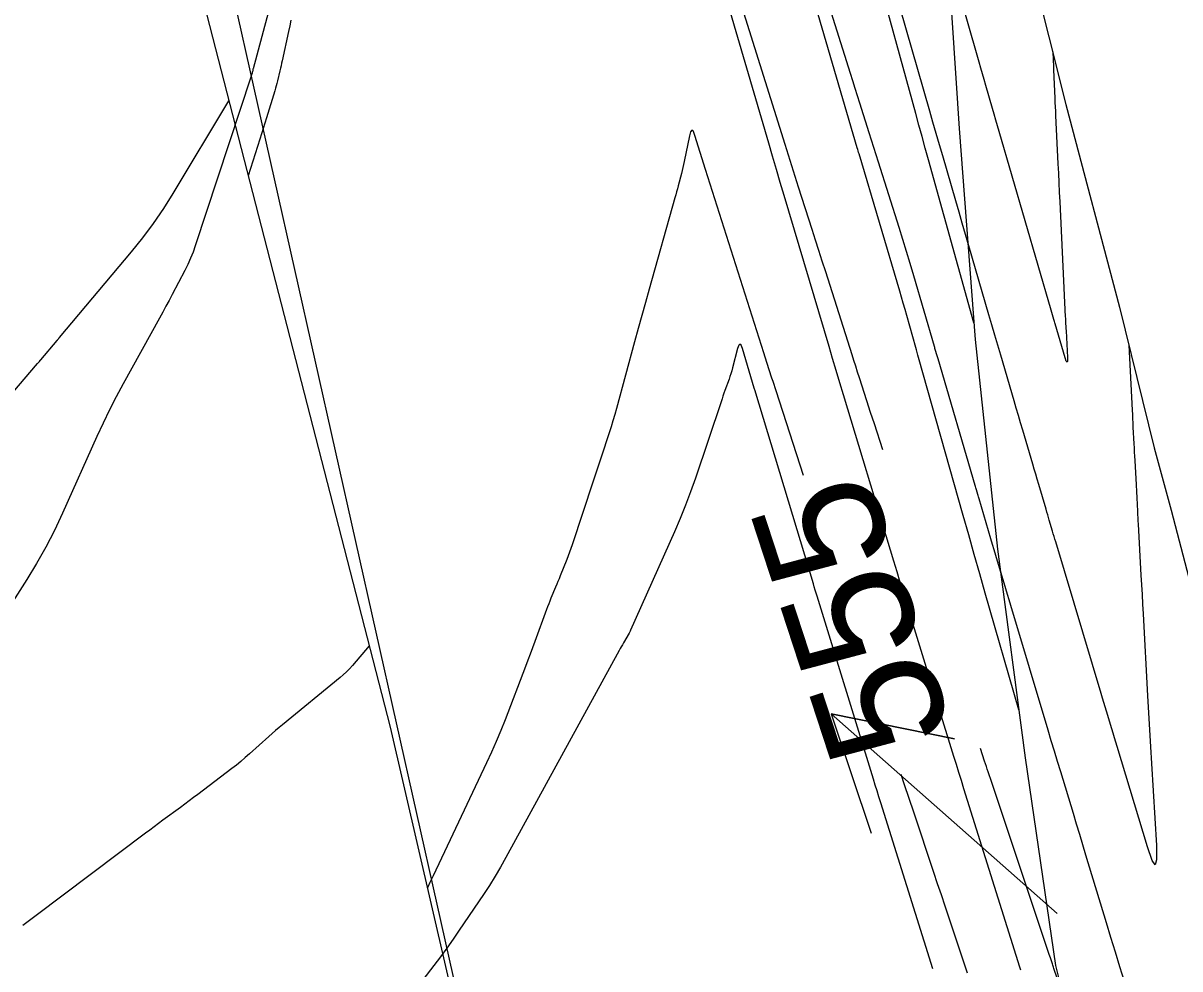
# Model space of a CAD drawing. Extents: x 954385 to 988206, y 1868364 to 1924553.
# Drawn here: x 957857.8 to 957913, y 1919566.3 to 1919611.4 of the extents above; entities that cross this region are included whole.
import ezdxf

# ---------------------------------------------------------------- set-up
doc = ezdxf.new("R2010")
doc.units = 0
for name, color, linetype in [('1', 7, 'Continuous'), ('Default', 7, 'Continuous'), ('Ex_Contour Labels', 7, 'Continuous'), ('Ex_Major Contours', 7, 'Continuous'), ('Ex_Minor Contours', 7, 'Continuous'), ('Perimeter', 7, 'Continuous'), ('Slopes', 7, 'Continuous')]:
    doc.layers.add(name, color=color, linetype=linetype)

msp = doc.modelspace()

# ---------------------------------------------------------------- linework, layer by layer
for points in [[(957852.935, 1919588.707), (957858.454, 1919595.175), (957858.462, 1919595.184), (957858.47, 1919595.193), (957858.478, 1919595.201), (957858.486, 1919595.21), (957858.52, 1919595.243), (957858.528, 1919595.252), (957858.536, 1919595.26), (957858.543, 1919595.27), (957858.55, 1919595.279), (957858.58, 1919595.319), (957858.587, 1919595.329), (957858.595, 1919595.339), (957858.602, 1919595.348), (957858.61, 1919595.358), (957859.394, 1919596.277), (957859.405, 1919596.289), (957859.414, 1919596.301), (957859.424, 1919596.313), (957859.433, 1919596.326), (957859.469, 1919596.377), (957859.479, 1919596.389), (957859.488, 1919596.402), (957859.498, 1919596.414), (957859.508, 1919596.426), (957862.946, 1919600.51), (957863.486, 1919601.177), (957863.997, 1919601.864), (957864.482, 1919602.57), (957864.938, 1919603.297), (957867.595, 1919607.714)], [(957874.297, 1919581.701), (957873.487, 1919580.766), (957873.349, 1919580.613), (957873.205, 1919580.467), (957873.055, 1919580.327), (957872.898, 1919580.193), (957870.15, 1919577.935), (957869.985, 1919577.798), (957869.821, 1919577.659), (957869.66, 1919577.518), (957869.499, 1919577.375), (957868.584, 1919576.55), (957868.376, 1919576.367), (957868.165, 1919576.188), (957867.949, 1919576.014), (957867.73, 1919575.844), (957866.108, 1919574.614), (957865.901, 1919574.458), (957865.693, 1919574.302), (957865.485, 1919574.147), (957865.277, 1919573.992), (957864.442, 1919573.375), (957864.233, 1919573.221), (957864.025, 1919573.066), (957863.817, 1919572.91), (957863.609, 1919572.755), (957858.39, 1919568.839), (957857.754, 1919568.363)]]:
    msp.add_lwpolyline(points)
at = {"layer": '1'}
for points in [[(957890.519, 1919706.211), (957891.799, 1919696.25), (957893.016, 1919686.274), (957894.336, 1919676.322), (957895.78, 1919666.397), (957897.186, 1919656.464), (957898.672, 1919646.548), (957899.744, 1919636.541), (957900.425, 1919631.907), (957901.213, 1919626.621), (957901.79, 1919616.502), (957902.451, 1919606.402), (957903.226, 1919596.327), (957904.28, 1919586.315), (957905.605, 1919576.364), (957907.064, 1919566.442), (957908.777, 1919559.571)], [(957871.417, 1919619.226), (957868.747, 1919609.237), (957868.743, 1919609.221), (957868.739, 1919609.206), (957868.735, 1919609.19), (957868.732, 1919609.174), (957868.714, 1919609.093), (957868.711, 1919609.079), (957868.707, 1919609.065), (957868.7, 1919609.038), (957868.699, 1919609.031), (957868.697, 1919609.024), (957868.694, 1919609.018), (957868.692, 1919609.011), (957868.668, 1919608.946), (957868.663, 1919608.933), (957868.659, 1919608.92), (957868.654, 1919608.907), (957868.65, 1919608.894), (957865.986, 1919600.8), (957865.879, 1919600.496), (957865.76, 1919600.198), (957865.628, 1919599.905), (957865.485, 1919599.617), (957864.886, 1919598.476), (957864.736, 1919598.191), (957864.584, 1919597.907), (957864.431, 1919597.623), (957864.276, 1919597.341), (957862.547, 1919594.206), (957862.213, 1919593.586), (957861.892, 1919592.96), (957861.585, 1919592.327), (957861.291, 1919591.688), (957859.653, 1919588.031), (957859.269, 1919587.215), (957858.856, 1919586.415), (957858.414, 1919585.63), (957857.943, 1919584.862), (957851.753, 1919575.167)], [(957905.301, 1919578.651), (957903.706, 1919584.213), (957903.44, 1919585.14), (957903.176, 1919586.067), (957902.912, 1919586.995), (957902.649, 1919587.922), (957900.516, 1919595.465), (957900.482, 1919595.584), (957900.449, 1919595.704), (957900.415, 1919595.823), (957900.382, 1919595.943), (957899.957, 1919597.465), (957899.875, 1919597.758), (957899.791, 1919598.051), (957899.706, 1919598.344), (957899.62, 1919598.636), (957897.675, 1919605.178), (957897.654, 1919605.249), (957897.633, 1919605.321), (957897.612, 1919605.392), (957897.591, 1919605.464), (957894.933, 1919614.566)], [(957903.165, 1919597.117), (957900.994, 1919604.901), (957900.841, 1919605.453), (957900.687, 1919606.006), (957900.534, 1919606.559), (957900.382, 1919607.112), (957898.392, 1919614.352)], [(957905.396, 1919566.225), (957905.35, 1919566.371), (957902.683, 1919574.885), (957902.563, 1919575.269), (957902.443, 1919575.654), (957902.324, 1919576.039), (957902.205, 1919576.424), (957899.805, 1919584.218), (957899.648, 1919584.729), (957899.492, 1919585.24), (957899.336, 1919585.752), (957899.181, 1919586.264), (957896.934, 1919593.686), (957896.761, 1919594.262), (957896.588, 1919594.837), (957896.415, 1919595.413), (957896.244, 1919595.99), (957894.101, 1919603.195), (957893.916, 1919603.82), (957893.732, 1919604.445), (957893.548, 1919605.07), (957893.365, 1919605.696), (957891.193, 1919613.133)], [(957901.201, 1919566.282), (957898.715, 1919574.217), (957898.627, 1919574.498), (957898.54, 1919574.778), (957898.453, 1919575.059), (957898.366, 1919575.34), (957895.679, 1919584.066), (957895.633, 1919584.215), (957895.588, 1919584.364), (957895.542, 1919584.514), (957895.497, 1919584.663), (957892.697, 1919593.915), (957892.683, 1919593.961), (957892.67, 1919594.007), (957892.106, 1919595.902), (957892.048, 1919596.051), (957891.991, 1919596.1), (957891.936, 1919596.049), (957891.882, 1919595.898), (957891.637, 1919594.965), (957891.6, 1919594.828), (957891.559, 1919594.692), (957891.515, 1919594.558), (957891.469, 1919594.424), (957891.276, 1919593.89), (957891.228, 1919593.757), (957891.181, 1919593.623), (957891.135, 1919593.489), (957891.089, 1919593.355), (957889.865, 1919589.705), (957889.638, 1919589.055), (957889.396, 1919588.411), (957889.138, 1919587.773), (957888.865, 1919587.142), (957886.764, 1919582.444), (957886.748, 1919582.411), (957886.732, 1919582.378), (957886.715, 1919582.346), (957886.697, 1919582.314), (957886.428, 1919581.841), (957886.377, 1919581.752), (957886.327, 1919581.662), (957886.277, 1919581.572), (957886.227, 1919581.482), (957880.817, 1919571.595), (957880.564, 1919571.146), (957880.3, 1919570.702), (957880.027, 1919570.265), (957879.742, 1919569.835), (957878.584, 1919568.125), (957878.292, 1919567.7), (957877.993, 1919567.279), (957877.688, 1919566.863), (957877.377, 1919566.451), (957872.504, 1919560.096)]]:
    msp.add_lwpolyline(points, dxfattribs=at)
at = {"layer": 'Default'}
msp.add_line((958200.602, 1918129.717), (957843.865, 1919719.405), dxfattribs=at)
at = {"layer": 'Ex_Major Contours'}
for points in [[(957895.022, 1919589.825), (957893.715, 1919593.869), (957893.667, 1919594.02), (957893.618, 1919594.171), (957893.57, 1919594.322), (957893.521, 1919594.474), (957893.28, 1919595.23), (957893.135, 1919595.684), (957890.794, 1919603.031), (957890.682, 1919603.383), (957890.57, 1919603.736), (957890.459, 1919604.088), (957890.348, 1919604.441), (957889.84, 1919606.064), (957889.766, 1919606.248), (957889.699, 1919606.307), (957889.637, 1919606.241), (957889.583, 1919606.05), (957889.332, 1919604.822), (957889.301, 1919604.676), (957889.269, 1919604.531), (957889.234, 1919604.386), (957889.197, 1919604.242), (957889.046, 1919603.665), (957889.008, 1919603.521), (957888.969, 1919603.377), (957888.93, 1919603.233), (957888.889, 1919603.09), (957887.654, 1919598.721), (957887.477, 1919598.095), (957887.303, 1919597.468), (957887.129, 1919596.841), (957886.958, 1919596.214), (957886.094, 1919593.034), (957886.012, 1919592.741), (957885.926, 1919592.449), (957885.837, 1919592.158), (957885.744, 1919591.869), (957885.363, 1919590.713), (957885.268, 1919590.424), (957885.172, 1919590.135), (957885.077, 1919589.846), (957884.982, 1919589.557), (957883.981, 1919586.524), (957883.921, 1919586.346), (957883.858, 1919586.169), (957883.792, 1919585.993), (957883.723, 1919585.819), (957883.409, 1919585.041), (957883.355, 1919584.908), (957883.3, 1919584.774), (957883.245, 1919584.641), (957883.19, 1919584.507), (957882.97, 1919583.974), (957882.915, 1919583.841), (957882.862, 1919583.707), (957882.811, 1919583.572), (957882.76, 1919583.437), (957882.202, 1919581.91), (957882.092, 1919581.611), (957881.98, 1919581.312), (957881.867, 1919581.014), (957881.753, 1919580.716), (957880.775, 1919578.177), (957880.569, 1919577.657), (957880.353, 1919577.141), (957880.128, 1919576.629), (957879.893, 1919576.121), (957877.34, 1919570.73), (957877.19, 1919570.412), (957877.068, 1919570.156)], [(957902.861, 1919566.074), (957902.682, 1919566.608), (957901.967, 1919568.747), (957901.788, 1919569.281), (957901.609, 1919569.816), (957901.43, 1919570.35), (957901.252, 1919570.885), (957900.29, 1919573.758), (957900.071, 1919574.415), (957899.852, 1919575.073), (957899.688, 1919575.569)]]:
    msp.add_lwpolyline(points, dxfattribs=at)
at = {"layer": 'Ex_Minor Contours'}
for points in [[(957906.922, 1919610.047), (957906.954, 1919609.33), (957906.959, 1919609.211), (957906.965, 1919609.091), (957906.97, 1919608.972), (957906.975, 1919608.852), (957907.02, 1919607.847), (957907.03, 1919607.639), (957907.04, 1919607.432), (957907.049, 1919607.224), (957907.059, 1919607.017), (957907.172, 1919604.712), (957907.194, 1919604.259), (957907.216, 1919603.806), (957907.238, 1919603.352), (957907.26, 1919602.899), (957907.525, 1919597.405), (957907.528, 1919597.349), (957907.531, 1919597.293), (957907.533, 1919597.237), (957907.536, 1919597.182), (957907.553, 1919596.847), (957907.559, 1919596.735), (957907.624, 1919595.469), (957907.626, 1919595.296), (957907.61, 1919595.235), (957907.573, 1919595.287), (957907.518, 1919595.451), (957907.043, 1919597.066), (957907.026, 1919597.121), (957907.01, 1919597.176), (957906.994, 1919597.231), (957906.978, 1919597.286), (957906.914, 1919597.507), (957906.882, 1919597.617), (957906.85, 1919597.727), (957904.37, 1919606.246), (957904.29, 1919606.521), (957904.21, 1919606.797), (957904.13, 1919607.072), (957904.051, 1919607.348), (957903.735, 1919608.451), (957903.656, 1919608.727), (957903.577, 1919609.002), (957903.498, 1919609.278), (957903.419, 1919609.554), (957901.711, 1919615.503)], [(957898.808, 1919591.064), (957898.409, 1919592.297), (957898.231, 1919592.847), (957898.054, 1919593.397), (957897.698, 1919594.497), (957897.61, 1919594.772), (957897.521, 1919595.047), (957897.433, 1919595.322), (957897.345, 1919595.597), (957896.084, 1919599.555), (957895.923, 1919600.06), (957895.762, 1919600.566), (957895.6, 1919601.072), (957895.439, 1919601.577), (957894.794, 1919603.6), (957894.634, 1919604.106), (957894.473, 1919604.612), (957894.314, 1919605.118), (957894.155, 1919605.624), (957891.767, 1919613.256)], [(957910.343, 1919565.678), (957910.127, 1919566.38), (957909.913, 1919567.082), (957909.699, 1919567.784), (957909.486, 1919568.486), (957908.511, 1919571.706), (957908.36, 1919572.203), (957908.21, 1919572.7), (957908.059, 1919573.197), (957907.908, 1919573.694), (957907.304, 1919575.683), (957907.153, 1919576.18), (957907.003, 1919576.677), (957906.854, 1919577.175), (957906.705, 1919577.673), (957904.926, 1919583.629), (957904.847, 1919583.894), (957904.768, 1919584.159), (957904.688, 1919584.425), (957904.609, 1919584.69), (957904.291, 1919585.751), (957904.212, 1919586.017), (957904.133, 1919586.282), (957904.054, 1919586.547), (957903.975, 1919586.813), (957903.414, 1919588.712), (957903.398, 1919588.766), (957903.382, 1919588.82), (957903.366, 1919588.874), (957903.35, 1919588.928), (957903.286, 1919589.143), (957903.27, 1919589.197), (957903.254, 1919589.251), (957903.238, 1919589.305), (957903.222, 1919589.359), (957901.448, 1919595.401), (957901.419, 1919595.5), (957901.39, 1919595.599), (957901.331, 1919595.797), (957901.317, 1919595.846), (957901.302, 1919595.896), (957901.288, 1919595.945), (957901.273, 1919595.995), (957900.294, 1919599.368), (957900.124, 1919599.946), (957899.95, 1919600.523), (957899.773, 1919601.099), (957899.592, 1919601.673), (957898.601, 1919604.783), (957898.489, 1919605.135), (957898.377, 1919605.488), (957898.266, 1919605.84), (957898.155, 1919606.193), (957897.713, 1919607.604), (957897.602, 1919607.957), (957897.492, 1919608.309), (957897.382, 1919608.662), (957897.271, 1919609.015), (957895.907, 1919613.375)], [(957910.556, 1919596.049), (957910.715, 1919592.944), (957910.725, 1919592.745), (957910.735, 1919592.545), (957910.746, 1919592.346), (957910.756, 1919592.146), (957910.797, 1919591.348), (957910.807, 1919591.148), (957910.818, 1919590.949), (957910.828, 1919590.749), (957910.839, 1919590.549), (957910.9, 1919589.39), (957910.916, 1919589.076), (957910.933, 1919588.762), (957910.966, 1919588.133), (957910.975, 1919587.976), (957910.983, 1919587.819), (957910.992, 1919587.662), (957911, 1919587.505), (957911.136, 1919585.071), (957911.161, 1919584.613), (957911.186, 1919584.155), (957911.212, 1919583.696), (957911.237, 1919583.238), (957911.455, 1919579.311), (957911.501, 1919578.504), (957911.546, 1919577.697), (957911.593, 1919576.889), (957911.64, 1919576.082), (957911.871, 1919572.178), (957911.885, 1919571.493), (957911.82, 1919571.252), (957911.675, 1919571.455), (957911.45, 1919572.102), (957909.993, 1919576.9), (957909.929, 1919577.11), (957909.866, 1919577.32), (957909.803, 1919577.53), (957909.74, 1919577.74), (957909.489, 1919578.581), (957909.426, 1919578.791), (957909.363, 1919579.002), (957909.3, 1919579.212), (957909.237, 1919579.422), (957907.068, 1919586.665), (957907.029, 1919586.794), (957906.991, 1919586.923), (957906.952, 1919587.053), (957906.914, 1919587.182), (957906.761, 1919587.701), (957906.723, 1919587.83), (957906.684, 1919587.96), (957906.646, 1919588.089), (957906.607, 1919588.219), (957906.254, 1919589.409), (957906.182, 1919589.651), (957906.11, 1919589.892), (957906.039, 1919590.134), (957905.968, 1919590.376), (957905.492, 1919591.995), (957905.39, 1919592.346), (957905.286, 1919592.696), (957905.183, 1919593.046), (957905.08, 1919593.397), (957904.439, 1919595.576), (957904.298, 1919596.056), (957904.157, 1919596.536), (957904.017, 1919597.017), (957903.877, 1919597.497), (957902.918, 1919600.798), (957902.763, 1919601.334), (957902.607, 1919601.87), (957902.451, 1919602.406), (957902.295, 1919602.942), (957901.671, 1919605.085), (957901.515, 1919605.621), (957901.36, 1919606.157), (957901.206, 1919606.693), (957901.052, 1919607.229), (957899.646, 1919612.134)], [(957870.557, 1919611.565), (957870.496, 1919611.293), (957870.436, 1919611.021), (957870.137, 1919609.628), (957870.111, 1919609.508), (957870.084, 1919609.388), (957870.056, 1919609.268), (957870.028, 1919609.148), (957869.914, 1919608.669), (957869.884, 1919608.549), (957869.852, 1919608.43), (957869.819, 1919608.312), (957869.783, 1919608.194), (957869.382, 1919606.907), (957869.303, 1919606.653), (957869.224, 1919606.399), (957869.145, 1919606.145), (957869.066, 1919605.892), (957868.517, 1919604.135)], [(957907.736, 1919564.084), (957906.981, 1919566.303), (957906.962, 1919566.359), (957906.943, 1919566.415), (957906.924, 1919566.47), (957906.906, 1919566.526), (957906.812, 1919566.806), (957906.756, 1919566.973), (957904.185, 1919574.659), (957904.012, 1919575.175), (957903.84, 1919575.691), (957903.797, 1919575.819), (957903.754, 1919575.948), (957903.711, 1919576.077), (957903.669, 1919576.206), (957903.471, 1919576.807)]]:
    msp.add_lwpolyline(points, dxfattribs=at)
at = {"layer": 'Perimeter'}
for points in [[(957817.372, 1919769.232), (957831.573, 1919731.267), (957843.682, 1919693.162), (957854.383, 1919657.846), (957864.753, 1919618.743), (957875.296, 1919577.825), (957884.584, 1919537.635), (957892.533, 1919502.268), (957902.065, 1919460.502), (957910.491, 1919421.742), (957920.001, 1919379.492)], [(957892.09, 1919706.564), (957893.285, 1919696.583), (957894.589, 1919686.627), (957895.913, 1919676.676), (957897.289, 1919666.736), (957898.653, 1919656.793), (957899.988, 1919646.844), (957901.581, 1919636.953), (957903.073, 1919627.039), (957905.12, 1919617.249), (957907.548, 1919607.546), (957910.107, 1919597.871), (957911.76, 1919591.16), (957912.581, 1919588.178), (957915.105, 1919578.495)]]:
    msp.add_lwpolyline(points, dxfattribs=at)
at = {"layer": 'Slopes'}
msp.add_lwpolyline([(957907.131, 1919568.928), (957896.35, 1919578.451), (957902.231, 1919577.259), (957896.35, 1919578.451), (957898.258, 1919572.762)], dxfattribs=at)

# ---------------------------------------------------------------- texts
at = {"layer": 'Ex_Contour Labels'}
msp.add_text('555', height=6, rotation=108.1235, dxfattribs=at).set_placement((957902.206, 1919577.521))

doc.saveas('drawing.dxf')
